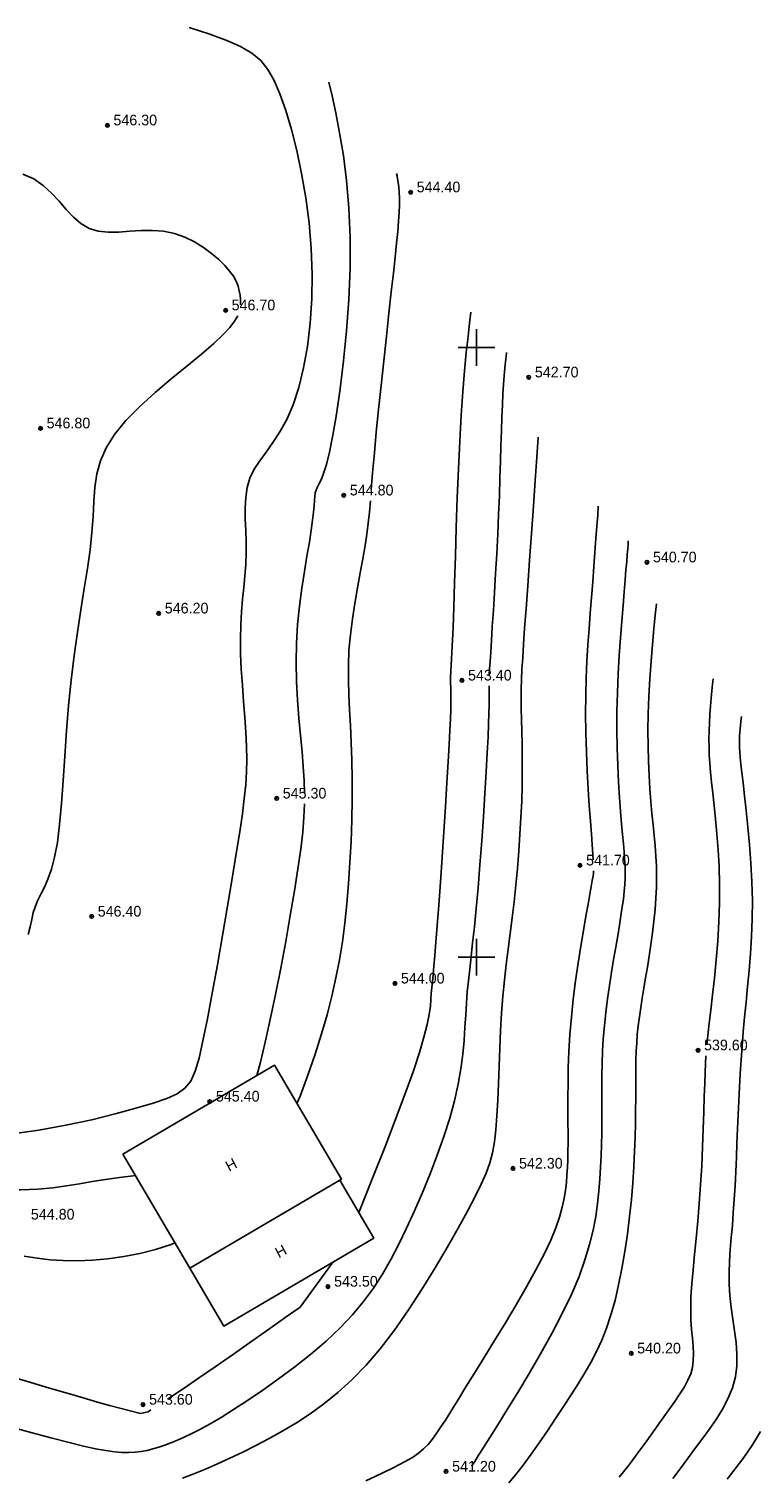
# Model space of a CAD drawing. Extents: x 0 to 361260, y 0 to 4201817.
# Tile 683 of 689: x 361063 to 361123, y 4201008 to 4201126. Entities that reach past the tile are written whole.
import ezdxf

# ---------------------------------------------------------------- set-up
doc = ezdxf.new("R2010")
doc.units = 0
doc.header["$LTSCALE"] = 0.5
doc.header["$MEASUREMENT"] = 0
doc.header["$PDMODE"] = 32
doc.header["$PDSIZE"] = 0.3
doc.linetypes.add('CONTI', pattern=[0])
for name, color, linetype in [('(004) Точки рельефа', 7, 'Continuous'), ('(007) Здания', 7, 'Continuous'), ('GORIZDEFAULT', 32, 'CONTI'), ('PI_TTDEFAULT', 5, 'CONTI'), ('SETKR', 2, 'CONTI')]:
    doc.layers.add(name, color=color, linetype=linetype)
doc.styles.add('D-431', font='txt')
doc.styles.add('P-131', font='txt')

# ---------------------------------------------------------------- blocks, each defined once
blk = doc.blocks.new('BL_333')
at = {"color": 0}
for p, q in [((0, -1.5), (0, 1.5)), ((-1.5, 0), (1.5, 0))]:
    blk.add_line(p, q, dxfattribs=at)

msp = doc.modelspace()

# ---------------------------------------------------------------- linework, layer by layer
at = {"linetype": 'Continuous'}
for points in [[(361070.99, 4201033.844), (361083.433, 4201041.152), (361088.929, 4201031.794), (361076.486, 4201024.486)], [(361076.486, 4201024.486), (361088.788, 4201031.711), (361091.575, 4201026.964), (361079.274, 4201019.74)]]:
    msp.add_lwpolyline(points, close=True, dxfattribs=at)
at = {"layer": 'GORIZDEFAULT', "color": 32}
for points in [[(361061.76, 4201035.49, 545.5), (361064.1, 4201035.81, 545.5), (361066.34, 4201036.21, 545.5), (361068.45, 4201036.66, 545.5), (361070.38, 4201037.14, 545.5), (361072.07, 4201037.61, 545.5), (361073.49, 4201038.04, 545.5), (361074.61, 4201038.42, 545.5), (361075.46, 4201038.8, 545.5), (361076.09, 4201039.25, 545.5), (361076.57, 4201039.84, 545.5), (361076.94, 4201040.64, 545.5), (361077.25, 4201041.71, 545.5), (361077.57, 4201043.13, 545.5), (361077.93, 4201044.94, 545.5), (361078.33, 4201047.05, 545.5), (361078.75, 4201049.37, 545.5), (361079.17, 4201051.78, 545.5), (361079.58, 4201054.18, 545.5), (361079.97, 4201056.46, 545.5), (361080.3, 4201058.51, 545.5), (361080.58, 4201060.27, 545.5), (361080.8, 4201061.75, 545.5), (361080.96, 4201063.02, 545.5), (361081.07, 4201064.15, 545.5), (361081.14, 4201065.2, 545.5), (361081.16, 4201066.22, 545.5), (361081.13, 4201067.29, 545.5), (361081.07, 4201068.46, 545.5), (361080.99, 4201069.69, 545.5), (361080.89, 4201070.98, 545.5), (361080.8, 4201072.3, 545.5), (361080.71, 4201073.61, 545.5), (361080.66, 4201074.89, 545.5), (361080.64, 4201076.11, 545.5), (361080.67, 4201077.26, 545.5), (361080.74, 4201078.33, 545.5), (361080.82, 4201079.35, 545.5), (361080.92, 4201080.33, 545.5), (361081.01, 4201081.27, 545.5), (361081.08, 4201082.2, 545.5), (361081.11, 4201083.13, 545.5), (361081.1, 4201084.06, 545.5), (361081.07, 4201084.99, 545.5), (361081.04, 4201085.91, 545.5), (361081.03, 4201086.82, 545.5), (361081.08, 4201087.69, 545.5), (361081.2, 4201088.52, 545.5), (361081.42, 4201089.29, 545.5), (361081.77, 4201090.02, 545.5), (361082.22, 4201090.72, 545.5), (361082.74, 4201091.43, 545.5), (361083.3, 4201092.21, 545.5), (361083.88, 4201093.09, 545.5), (361084.45, 4201094.11, 545.5), (361084.97, 4201095.31, 545.5), (361085.44, 4201096.72, 545.5), (361085.82, 4201098.33, 545.5), (361086.13, 4201100.09, 545.5), (361086.36, 4201101.99, 545.5), (361086.49, 4201103.98, 545.5), (361086.52, 4201106.03, 545.5), (361086.45, 4201108.12, 545.5), (361086.27, 4201110.22, 545.5), (361086.01, 4201112.28, 545.5), (361085.66, 4201114.27, 545.5), (361085.26, 4201116.15, 545.5), (361084.82, 4201117.89, 545.5), (361084.35, 4201119.45, 545.5), (361083.88, 4201120.8, 545.5), (361083.4, 4201121.91, 545.5), (361082.89, 4201122.8, 545.5), (361082.3, 4201123.53, 545.5), (361081.57, 4201124.15, 545.5), (361080.66, 4201124.68, 545.5), (361079.53, 4201125.18, 545.5), (361078.13, 4201125.69, 545.5), (361076.43, 4201126.25, 545.5)], [(361085.9, 4201063.46, 545), (361085.87, 4201064.5, 545), (361085.79, 4201065.61, 545), (361085.69, 4201066.83, 545), (361085.57, 4201068.17, 545), (361085.44, 4201069.59, 545), (361085.33, 4201071.07, 545), (361085.25, 4201072.6, 545), (361085.21, 4201074.16, 545), (361085.23, 4201075.73, 545), (361085.33, 4201077.28, 545), (361085.48, 4201078.8, 545), (361085.67, 4201080.26, 545), (361085.88, 4201081.63, 545), (361086.09, 4201082.9, 545), (361086.29, 4201084.04, 545), (361086.45, 4201085.02, 545), (361086.56, 4201085.84, 545), (361086.63, 4201086.5, 545), (361086.68, 4201087.03, 545), (361086.7, 4201087.46, 545), (361086.73, 4201087.79, 545), (361086.77, 4201088.07, 545), (361086.84, 4201088.3, 545), (361086.94, 4201088.52, 545), (361087.08, 4201088.78, 545), (361087.25, 4201089.14, 545), (361087.45, 4201089.67, 545), (361087.69, 4201090.41, 545), (361087.94, 4201091.43, 545), (361088.22, 4201092.8, 545), (361088.52, 4201094.54, 545), (361088.82, 4201096.6, 545), (361089.1, 4201098.9, 545), (361089.34, 4201101.38, 545), (361089.53, 4201103.95, 545), (361089.63, 4201106.53, 545), (361089.64, 4201109.06, 545), (361089.53, 4201111.45, 545), (361089.34, 4201113.69, 545), (361089.08, 4201115.74, 545), (361088.77, 4201117.6, 545), (361088.46, 4201119.24, 545), (361088.16, 4201120.63, 545), (361087.9, 4201121.76, 545)], [(361080.66, 4201103.49, 546.5), (361080.66, 4201103.71, 546.5), (361080.65, 4201103.93, 546.5), (361080.62, 4201104.29, 546.5), (361080.55, 4201104.66, 546.5), (361080.45, 4201105.03, 546.5), (361080.28, 4201105.43, 546.5), (361080.06, 4201105.84, 546.5), (361079.75, 4201106.27, 546.5), (361079.35, 4201106.73, 546.5), (361078.86, 4201107.22, 546.5), (361078.27, 4201107.72, 546.5), (361077.61, 4201108.21, 546.5), (361076.87, 4201108.66, 546.5), (361076.08, 4201109.05, 546.5), (361075.23, 4201109.35, 546.5), (361074.34, 4201109.54, 546.5), (361073.43, 4201109.61, 546.5), (361072.5, 4201109.59, 546.5), (361071.57, 4201109.53, 546.5), (361070.67, 4201109.47, 546.5), (361069.8, 4201109.46, 546.5), (361068.98, 4201109.55, 546.5), (361068.23, 4201109.77, 546.5), (361067.56, 4201110.17, 546.5), (361066.95, 4201110.7, 546.5), (361066.36, 4201111.33, 546.5), (361065.77, 4201112, 546.5), (361065.14, 4201112.67, 546.5), (361064.46, 4201113.3, 546.5), (361063.69, 4201113.83, 546.5), (361062.8, 4201114.23, 546.5)], [(361091.37, 4201088.32, 544.5), (361091.48, 4201089.71, 544.5), (361091.63, 4201091.37, 544.5), (361091.78, 4201093.05, 544.5), (361091.97, 4201094.91, 544.5), (361092.18, 4201096.89, 544.5), (361092.39, 4201098.91, 544.5), (361092.61, 4201100.91, 544.5), (361092.82, 4201102.82, 544.5), (361093.01, 4201104.56, 544.5), (361093.18, 4201106.09, 544.5), (361093.32, 4201107.41, 544.5), (361093.44, 4201108.55, 544.5), (361093.54, 4201109.52, 544.5), (361093.61, 4201110.36, 544.5), (361093.65, 4201111.07, 544.5), (361093.68, 4201111.7, 544.5), (361093.67, 4201112.25, 544.5), (361093.65, 4201112.74, 544.5), (361093.62, 4201113.16, 544.5), (361093.58, 4201113.53, 544.5), (361093.53, 4201113.83, 544.5), (361093.48, 4201114.08, 544.5), (361093.44, 4201114.28, 544.5)], [(361063.23, 4201051.85, 546.5), (361063.39, 4201052.49, 546.5), (361063.53, 4201053.1, 546.5), (361063.66, 4201053.66, 546.5), (361063.83, 4201054.18, 546.5), (361064.04, 4201054.68, 546.5), (361064.29, 4201055.18, 546.5), (361064.57, 4201055.74, 546.5), (361064.85, 4201056.4, 546.5), (361065.14, 4201057.21, 546.5), (361065.4, 4201058.19, 546.5), (361065.63, 4201059.41, 546.5), (361065.82, 4201060.89, 546.5), (361065.98, 4201062.6, 546.5), (361066.12, 4201064.47, 546.5), (361066.25, 4201066.48, 546.5), (361066.39, 4201068.55, 546.5), (361066.55, 4201070.65, 546.5), (361066.75, 4201072.73, 546.5), (361067, 4201074.73, 546.5), (361067.27, 4201076.65, 546.5), (361067.55, 4201078.49, 546.5), (361067.83, 4201080.23, 546.5), (361068.09, 4201081.87, 546.5), (361068.31, 4201083.41, 546.5), (361068.47, 4201084.83, 546.5), (361068.56, 4201086.15, 546.5), (361068.62, 4201087.37, 546.5), (361068.71, 4201088.52, 546.5), (361068.88, 4201089.63, 546.5), (361069.16, 4201090.71, 546.5), (361069.62, 4201091.78, 546.5), (361070.31, 4201092.88, 546.5), (361071.25, 4201094.01, 546.5), (361072.38, 4201095.16, 546.5), (361073.65, 4201096.31, 546.5), (361074.96, 4201097.42, 546.5), (361076.26, 4201098.48, 546.5), (361077.45, 4201099.46, 546.5), (361078.47, 4201100.34, 546.5), (361079.21, 4201101.03, 546.5), (361079.76, 4201101.63, 546.5), (361080.15, 4201102.16, 546.5), (361080.42, 4201102.61, 546.5)], [(361090.346, 4201029.058, 543.5), (361090.73, 4201030.01, 543.5), (361091.59, 4201032.16, 543.5), (361092.48, 4201034.4, 543.5), (361093.34, 4201036.63, 543.5), (361094.13, 4201038.73, 543.5), (361094.81, 4201040.61, 543.5), (361095.32, 4201042.18, 543.5), (361095.69, 4201043.45, 543.5), (361095.95, 4201044.48, 543.5), (361096.11, 4201045.31, 543.5), (361096.21, 4201045.98, 543.5), (361096.26, 4201046.53, 543.5), (361096.29, 4201047.03, 543.5), (361096.33, 4201047.5, 543.5), (361096.38, 4201047.99, 543.5), (361096.43, 4201048.57, 543.5), (361096.5, 4201049.27, 543.5), (361096.58, 4201050.14, 543.5), (361096.67, 4201051.23, 543.5), (361096.78, 4201052.6, 543.5), (361096.91, 4201054.27, 543.5), (361097.04, 4201056.16, 543.5), (361097.18, 4201058.2, 543.5), (361097.32, 4201060.29, 543.5), (361097.45, 4201062.35, 543.5), (361097.57, 4201064.29, 543.5), (361097.68, 4201066.01, 543.5), (361097.76, 4201067.44, 543.5), (361097.82, 4201068.61, 543.5), (361097.86, 4201069.55, 543.5), (361097.88, 4201070.29, 543.5), (361097.9, 4201070.86, 543.5), (361097.9, 4201071.31, 543.5), (361097.9, 4201071.66, 543.5), (361097.86, 4201072.95, 543.5), (361098.09, 4201077.03, 543.5), (361098.14, 4201078.71, 543.5), (361098.2, 4201080.69, 543.5), (361098.26, 4201082.9, 543.5), (361098.33, 4201085.25, 543.5), (361098.41, 4201087.66, 543.5), (361098.51, 4201090.05, 543.5), (361098.62, 4201092.33, 543.5), (361098.75, 4201094.44, 543.5), (361098.88, 4201096.36, 543.5), (361099.02, 4201098.08, 543.5), (361099.16, 4201099.6, 543.5), (361099.3, 4201100.91, 543.5), (361099.42, 4201102.01, 543.5), (361099.52, 4201102.9, 543.5)], [(361101.04, 4201073.14, 543), (361101.07, 4201073.64, 543), (361101.11, 4201074.25, 543), (361101.16, 4201075.01, 543), (361101.22, 4201075.96, 543), (361101.29, 4201077.12, 543), (361101.38, 4201078.44, 543), (361101.47, 4201079.91, 543), (361101.56, 4201081.47, 543), (361101.65, 4201083.09, 543), (361101.74, 4201084.71, 543), (361101.81, 4201086.31, 543), (361101.87, 4201087.84, 543), (361101.92, 4201089.3, 543), (361101.97, 4201090.68, 543), (361102, 4201091.97, 543), (361102.04, 4201093.17, 543), (361102.08, 4201094.28, 543), (361102.12, 4201095.29, 543), (361102.16, 4201096.2, 543), (361102.22, 4201097, 543), (361102.27, 4201097.71, 543), (361102.32, 4201098.31, 543), (361102.37, 4201098.83, 543), (361102.42, 4201099.26, 543), (361102.46, 4201099.6, 543)], [(361075.89, 4201007.28, 542.5), (361076.81, 4201007.63, 542.5), (361077.77, 4201008.01, 542.5), (361078.76, 4201008.44, 542.5), (361079.78, 4201008.9, 542.5), (361080.84, 4201009.4, 542.5), (361081.91, 4201009.94, 542.5), (361083.01, 4201010.52, 542.5), (361084.12, 4201011.15, 542.5), (361085.23, 4201011.82, 542.5), (361086.36, 4201012.55, 542.5), (361087.49, 4201013.37, 542.5), (361088.63, 4201014.3, 542.5), (361089.78, 4201015.34, 542.5), (361090.94, 4201016.54, 542.5), (361092.1, 4201017.89, 542.5), (361093.27, 4201019.42, 542.5), (361094.42, 4201021.07, 542.5), (361095.55, 4201022.79, 542.5), (361096.61, 4201024.52, 542.5), (361097.6, 4201026.2, 542.5), (361098.48, 4201027.77, 542.5), (361099.25, 4201029.17, 542.5), (361099.88, 4201030.36, 542.5), (361100.38, 4201031.38, 542.5), (361100.78, 4201032.28, 542.5), (361101.08, 4201033.12, 542.5), (361101.3, 4201033.96, 542.5), (361101.46, 4201034.85, 542.5), (361101.58, 4201035.84, 542.5), (361101.67, 4201036.98, 542.5), (361101.74, 4201038.26, 542.5), (361101.79, 4201039.63, 542.5), (361101.84, 4201041.06, 542.5), (361101.9, 4201042.53, 542.5), (361101.96, 4201043.99, 542.5), (361102.05, 4201045.42, 542.5), (361102.16, 4201046.8, 542.5), (361102.29, 4201048.12, 542.5), (361102.44, 4201049.4, 542.5), (361102.6, 4201050.67, 542.5), (361102.76, 4201051.94, 542.5), (361102.92, 4201053.22, 542.5), (361103.08, 4201054.54, 542.5), (361103.22, 4201055.9, 542.5), (361103.35, 4201057.28, 542.5), (361103.46, 4201058.69, 542.5), (361103.56, 4201060.08, 542.5), (361103.64, 4201061.46, 542.5), (361103.7, 4201062.8, 542.5), (361103.73, 4201064.08, 542.5), (361103.75, 4201065.3, 542.5), (361103.75, 4201066.44, 542.5), (361103.73, 4201067.52, 542.5), (361103.71, 4201068.53, 542.5), (361103.69, 4201069.48, 542.5), (361103.67, 4201070.37, 542.5), (361103.66, 4201071.21, 542.5), (361103.66, 4201071.99, 542.5), (361103.68, 4201072.78, 542.5), (361103.72, 4201073.62, 542.5), (361103.78, 4201074.56, 542.5), (361103.85, 4201075.67, 542.5), (361103.94, 4201076.98, 542.5), (361104.06, 4201078.57, 542.5), (361104.19, 4201080.45, 542.5), (361104.34, 4201082.55, 542.5), (361104.5, 4201084.76, 542.5), (361104.66, 4201086.98, 542.5), (361104.8, 4201089.1, 542.5), (361104.94, 4201091.02, 542.5), (361105.05, 4201092.64, 542.5)], [(361085.276, 4201038.013, 544.5), (361085.53, 4201038.61, 544.5), (361086.18, 4201040.33, 544.5), (361086.77, 4201042.04, 544.5), (361087.29, 4201043.7, 544.5), (361087.75, 4201045.28, 544.5), (361088.14, 4201046.81, 544.5), (361088.47, 4201048.3, 544.5), (361088.76, 4201049.78, 544.5), (361089, 4201051.27, 544.5), (361089.2, 4201052.8, 544.5), (361089.36, 4201054.38, 544.5), (361089.5, 4201056.04, 544.5), (361089.62, 4201057.76, 544.5), (361089.71, 4201059.5, 544.5), (361089.77, 4201061.24, 544.5), (361089.8, 4201062.95, 544.5), (361089.8, 4201064.6, 544.5), (361089.78, 4201066.16, 544.5), (361089.73, 4201067.62, 544.5), (361089.66, 4201068.99, 544.5), (361089.58, 4201070.28, 544.5), (361089.52, 4201071.52, 544.5), (361089.49, 4201072.74, 544.5), (361089.49, 4201073.96, 544.5), (361089.54, 4201075.19, 544.5), (361089.66, 4201076.45, 544.5), (361089.83, 4201077.74, 544.5), (361090.03, 4201079.02, 544.5), (361090.25, 4201080.29, 544.5), (361090.47, 4201081.51, 544.5), (361090.68, 4201082.67, 544.5), (361090.87, 4201083.75, 544.5), (361091.01, 4201084.7, 544.5), (361091.12, 4201085.6, 544.5), (361091.21, 4201086.5, 544.5), (361091.3, 4201087.44, 544.5)], [(361109.56, 4201057.97, 541.5), (361109.41, 4201060.1, 541.5), (361109.33, 4201061.15, 541.5), (361109.24, 4201062.4, 541.5), (361109.15, 4201063.79, 541.5), (361109.07, 4201065.29, 541.5), (361109.01, 4201066.84, 541.5), (361108.96, 4201068.42, 541.5), (361108.94, 4201069.97, 541.5), (361108.95, 4201071.46, 541.5), (361108.99, 4201072.89, 541.5), (361109.05, 4201074.27, 541.5), (361109.13, 4201075.61, 541.5), (361109.22, 4201076.92, 541.5), (361109.32, 4201078.22, 541.5), (361109.42, 4201079.5, 541.5), (361109.52, 4201080.78, 541.5), (361109.62, 4201082.03, 541.5), (361109.71, 4201083.23, 541.5), (361109.79, 4201084.35, 541.5), (361109.86, 4201085.36, 541.5), (361109.93, 4201086.25, 541.5), (361109.98, 4201086.98, 541.5)], [(361099.59, 4201008.26, 541), (361099.85, 4201008.65, 541), (361100.17, 4201009.15, 541), (361100.58, 4201009.8, 541), (361101.1, 4201010.62, 541), (361101.74, 4201011.65, 541), (361102.5, 4201012.89, 541), (361103.37, 4201014.3, 541), (361104.3, 4201015.85, 541), (361105.25, 4201017.47, 541), (361106.17, 4201019.13, 541), (361107.03, 4201020.77, 541), (361107.79, 4201022.34, 541), (361108.4, 4201023.81, 541), (361108.89, 4201025.17, 541), (361109.27, 4201026.43, 541), (361109.56, 4201027.62, 541), (361109.77, 4201028.74, 541), (361109.92, 4201029.8, 541), (361110.03, 4201030.82, 541), (361110.11, 4201031.81, 541), (361110.17, 4201032.77, 541), (361110.22, 4201033.72, 541), (361110.25, 4201034.65, 541), (361110.26, 4201035.57, 541), (361110.27, 4201036.5, 541), (361110.27, 4201037.42, 541), (361110.27, 4201038.36, 541), (361110.27, 4201039.31, 541), (361110.27, 4201040.28, 541), (361110.29, 4201041.27, 541), (361110.33, 4201042.28, 541), (361110.39, 4201043.31, 541), (361110.48, 4201044.38, 541), (361110.59, 4201045.47, 541), (361110.73, 4201046.58, 541), (361110.9, 4201047.68, 541), (361111.07, 4201048.77, 541), (361111.24, 4201049.82, 541), (361111.41, 4201050.83, 541), (361111.57, 4201051.76, 541), (361111.72, 4201052.62, 541), (361111.84, 4201053.4, 541), (361111.95, 4201054.12, 541), (361112.04, 4201054.77, 541), (361112.1, 4201055.38, 541), (361112.15, 4201055.95, 541), (361112.18, 4201056.48, 541), (361112.18, 4201057, 541), (361112.17, 4201057.51, 541), (361112.14, 4201058.05, 541), (361112.1, 4201058.64, 541), (361112.04, 4201059.3, 541), (361111.97, 4201060.06, 541), (361111.89, 4201060.94, 541), (361111.81, 4201061.95, 541), (361111.73, 4201063.1, 541), (361111.65, 4201064.36, 541), (361111.58, 4201065.71, 541), (361111.53, 4201067.14, 541), (361111.51, 4201068.62, 541), (361111.51, 4201070.14, 541), (361111.55, 4201071.69, 541), (361111.61, 4201073.23, 541), (361111.7, 4201074.74, 541), (361111.8, 4201076.2, 541), (361111.9, 4201077.57, 541), (361112.01, 4201078.83, 541), (361112.1, 4201079.96, 541), (361112.18, 4201080.94, 541), (361112.25, 4201081.77, 541), (361112.31, 4201082.46, 541), (361112.35, 4201083.03, 541), (361112.39, 4201083.5, 541), (361112.42, 4201083.86, 541), (361112.44, 4201084.14, 541)], [(361102.64, 4201006.88, 540.5), (361103.21, 4201007.56, 540.5), (361103.82, 4201008.35, 540.5), (361104.47, 4201009.23, 540.5), (361105.14, 4201010.18, 540.5), (361105.81, 4201011.16, 540.5), (361106.48, 4201012.16, 540.5), (361107.13, 4201013.15, 540.5), (361107.75, 4201014.11, 540.5), (361108.33, 4201015.02, 540.5), (361108.87, 4201015.9, 540.5), (361109.37, 4201016.77, 540.5), (361109.83, 4201017.65, 540.5), (361110.26, 4201018.58, 540.5), (361110.65, 4201019.57, 540.5), (361111.02, 4201020.66, 540.5), (361111.35, 4201021.84, 540.5), (361111.65, 4201023.13, 540.5), (361111.92, 4201024.48, 540.5), (361112.16, 4201025.87, 540.5), (361112.37, 4201027.29, 540.5), (361112.55, 4201028.72, 540.5), (361112.7, 4201030.12, 540.5), (361112.81, 4201031.48, 540.5), (361112.9, 4201032.8, 540.5), (361112.96, 4201034.05, 540.5), (361113, 4201035.25, 540.5), (361113.03, 4201036.38, 540.5), (361113.04, 4201037.43, 540.5), (361113.05, 4201038.4, 540.5), (361113.05, 4201039.29, 540.5), (361113.05, 4201040.11, 540.5), (361113.05, 4201040.87, 540.5), (361113.07, 4201041.59, 540.5), (361113.09, 4201042.29, 540.5), (361113.13, 4201042.97, 540.5), (361113.18, 4201043.66, 540.5), (361113.26, 4201044.37, 540.5), (361113.35, 4201045.1, 540.5), (361113.47, 4201045.86, 540.5), (361113.59, 4201046.64, 540.5), (361113.72, 4201047.45, 540.5), (361113.86, 4201048.3, 540.5), (361114.01, 4201049.18, 540.5), (361114.15, 4201050.09, 540.5), (361114.29, 4201051.04, 540.5), (361114.42, 4201051.99, 540.5), (361114.54, 4201052.96, 540.5), (361114.63, 4201053.91, 540.5), (361114.7, 4201054.84, 540.5), (361114.75, 4201055.75, 540.5), (361114.76, 4201056.62, 540.5), (361114.74, 4201057.46, 540.5), (361114.69, 4201058.29, 540.5), (361114.63, 4201059.12, 540.5), (361114.55, 4201059.97, 540.5), (361114.47, 4201060.85, 540.5), (361114.38, 4201061.77, 540.5), (361114.29, 4201062.76, 540.5), (361114.21, 4201063.8, 540.5), (361114.14, 4201064.9, 540.5), (361114.09, 4201066.07, 540.5), (361114.06, 4201067.3, 540.5), (361114.05, 4201068.59, 540.5), (361114.08, 4201069.96, 540.5), (361114.13, 4201071.39, 540.5), (361114.21, 4201072.84, 540.5), (361114.32, 4201074.27, 540.5), (361114.43, 4201075.65, 540.5), (361114.54, 4201076.92, 540.5), (361114.65, 4201078.04, 540.5), (361114.74, 4201078.97, 540.5)], [(361061.75, 4201011.48, 543), (361063.56, 4201010.99, 543), (361065.2, 4201010.55, 543), (361066.6, 4201010.19, 543), (361067.78, 4201009.9, 543), (361068.77, 4201009.68, 543), (361069.6, 4201009.53, 543), (361070.31, 4201009.43, 543), (361070.93, 4201009.38, 543), (361071.48, 4201009.37, 543), (361072, 4201009.4, 543), (361072.5, 4201009.46, 543), (361072.99, 4201009.55, 543), (361073.47, 4201009.67, 543), (361073.95, 4201009.81, 543), (361074.44, 4201009.98, 543), (361074.94, 4201010.18, 543), (361075.47, 4201010.39, 543), (361076.04, 4201010.64, 543), (361076.67, 4201010.94, 543), (361077.36, 4201011.3, 543), (361078.15, 4201011.74, 543), (361079.05, 4201012.26, 543), (361080.07, 4201012.89, 543), (361081.22, 4201013.64, 543), (361082.47, 4201014.48, 543), (361083.77, 4201015.41, 543), (361085.1, 4201016.4, 543), (361086.41, 4201017.44, 543), (361087.66, 4201018.51, 543), (361088.81, 4201019.59, 543), (361089.84, 4201020.67, 543), (361090.74, 4201021.76, 543), (361091.55, 4201022.86, 543), (361092.28, 4201024, 543), (361092.97, 4201025.2, 543), (361093.62, 4201026.45, 543), (361094.26, 4201027.78, 543), (361094.91, 4201029.2, 543), (361095.56, 4201030.69, 543), (361096.19, 4201032.22, 543), (361096.78, 4201033.76, 543), (361097.32, 4201035.29, 543), (361097.8, 4201036.79, 543), (361098.19, 4201038.23, 543), (361098.5, 4201039.58, 543), (361098.72, 4201040.85, 543), (361098.87, 4201042.05, 543), (361098.98, 4201043.18, 543), (361099.05, 4201044.25, 543), (361099.11, 4201045.26, 543), (361099.17, 4201046.22, 543), (361099.24, 4201047.15, 543), (361099.33, 4201048.07, 543), (361099.44, 4201049.02, 543), (361099.55, 4201050.05, 543), (361099.68, 4201051.19, 543), (361099.82, 4201052.49, 543), (361099.97, 4201053.99, 543), (361100.12, 4201055.7, 543), (361100.27, 4201057.58, 543), (361100.42, 4201059.54, 543), (361100.56, 4201061.51, 543), (361100.69, 4201063.43, 543), (361100.8, 4201065.21, 543), (361100.88, 4201066.77, 543), (361100.95, 4201068.08, 543), (361100.99, 4201069.14, 543), (361101.01, 4201069.98, 543), (361101.02, 4201070.66, 543), (361101.02, 4201071.2, 543), (361101.02, 4201071.64, 543), (361101.02, 4201072.02, 543), (361101.02, 4201072.14, 543), (361101.02, 4201072.26, 543)], [(361118.87, 4201042.8, 539.5), (361118.96, 4201043.59, 539.5), (361119.08, 4201044.59, 539.5), (361119.21, 4201045.65, 539.5), (361119.35, 4201046.9, 539.5), (361119.51, 4201048.28, 539.5), (361119.65, 4201049.77, 539.5), (361119.78, 4201051.32, 539.5), (361119.87, 4201052.9, 539.5), (361119.93, 4201054.47, 539.5), (361119.93, 4201055.98, 539.5), (361119.88, 4201057.43, 539.5), (361119.8, 4201058.81, 539.5), (361119.7, 4201060.11, 539.5), (361119.59, 4201061.33, 539.5), (361119.47, 4201062.44, 539.5), (361119.36, 4201063.45, 539.5), (361119.26, 4201064.35, 539.5), (361119.18, 4201065.16, 539.5), (361119.12, 4201065.9, 539.5), (361119.08, 4201066.58, 539.5), (361119.06, 4201067.23, 539.5), (361119.05, 4201067.87, 539.5), (361119.06, 4201068.53, 539.5), (361119.09, 4201069.21, 539.5), (361119.13, 4201069.9, 539.5), (361119.18, 4201070.59, 539.5), (361119.24, 4201071.24, 539.5), (361119.3, 4201071.84, 539.5), (361119.35, 4201072.38, 539.5), (361119.4, 4201072.82, 539.5)], [(361116.1, 4201007.25, 539), (361116.7, 4201008.05, 539), (361117.29, 4201008.85, 539), (361117.88, 4201009.65, 539), (361118.48, 4201010.45, 539), (361119.07, 4201011.27, 539), (361119.64, 4201012.09, 539), (361120.16, 4201012.93, 539), (361120.61, 4201013.79, 539), (361120.97, 4201014.67, 539), (361121.22, 4201015.57, 539), (361121.34, 4201016.49, 539), (361121.35, 4201017.43, 539), (361121.28, 4201018.39, 539), (361121.15, 4201019.35, 539), (361121.01, 4201020.32, 539), (361120.87, 4201021.28, 539), (361120.76, 4201022.24, 539), (361120.7, 4201023.18, 539), (361120.7, 4201024.12, 539), (361120.73, 4201025.06, 539), (361120.8, 4201026.02, 539), (361120.88, 4201027, 539), (361120.97, 4201028, 539), (361121.05, 4201029.05, 539), (361121.13, 4201030.13, 539), (361121.19, 4201031.26, 539), (361121.25, 4201032.41, 539), (361121.3, 4201033.58, 539), (361121.35, 4201034.75, 539), (361121.39, 4201035.92, 539), (361121.44, 4201037.08, 539), (361121.49, 4201038.22, 539), (361121.55, 4201039.34, 539), (361121.61, 4201040.45, 539), (361121.68, 4201041.58, 539), (361121.77, 4201042.71, 539), (361121.86, 4201043.87, 539), (361121.97, 4201045.07, 539), (361122.09, 4201046.31, 539), (361122.22, 4201047.59, 539), (361122.35, 4201048.92, 539), (361122.46, 4201050.29, 539), (361122.55, 4201051.7, 539), (361122.6, 4201053.15, 539), (361122.61, 4201054.65, 539), (361122.57, 4201056.18, 539), (361122.49, 4201057.72, 539), (361122.38, 4201059.23, 539), (361122.25, 4201060.67, 539), (361122.11, 4201062.02, 539), (361121.97, 4201063.24, 539), (361121.85, 4201064.29, 539), (361121.75, 4201065.15, 539), (361121.67, 4201065.84, 539), (361121.61, 4201066.39, 539), (361121.58, 4201066.83, 539), (361121.55, 4201067.2, 539), (361121.55, 4201067.52, 539), (361121.55, 4201067.81, 539), (361121.57, 4201068.12, 539), (361121.59, 4201068.43, 539), (361121.61, 4201068.74, 539), (361121.64, 4201069.04, 539), (361121.67, 4201069.31, 539), (361121.7, 4201069.55, 539), (361121.73, 4201069.75, 539)], [(361081.981, 4201040.3, 545), (361082.28, 4201041.4, 545), (361082.68, 4201043.03, 545), (361083.09, 4201044.9, 545), (361083.52, 4201046.95, 545), (361083.94, 4201049.1, 545), (361084.35, 4201051.28, 545), (361084.73, 4201053.42, 545), (361085.06, 4201055.43, 545), (361085.35, 4201057.24, 545), (361085.58, 4201058.86, 545), (361085.75, 4201060.25, 545), (361085.85, 4201061.47, 545), (361085.9, 4201062.58, 545)], [(361090.93, 4201007.04, 541.5), (361092.21, 4201007.65, 541.5), (361093.26, 4201008.17, 541.5), (361094.09, 4201008.6, 541.5), (361094.74, 4201008.98, 541.5), (361095.25, 4201009.32, 541.5), (361095.66, 4201009.67, 541.5), (361096.02, 4201010.03, 541.5), (361096.35, 4201010.43, 541.5), (361096.7, 4201010.91, 541.5), (361097.08, 4201011.47, 541.5), (361097.5, 4201012.12, 541.5), (361097.97, 4201012.87, 541.5), (361098.51, 4201013.75, 541.5), (361099.12, 4201014.75, 541.5), (361099.82, 4201015.89, 541.5), (361100.62, 4201017.17, 541.5), (361101.47, 4201018.57, 541.5), (361102.36, 4201020.02, 541.5), (361103.25, 4201021.5, 541.5), (361104.1, 4201022.96, 541.5), (361104.87, 4201024.35, 541.5), (361105.55, 4201025.64, 541.5), (361106.08, 4201026.78, 541.5), (361106.5, 4201027.79, 541.5), (361106.81, 4201028.69, 541.5), (361107.03, 4201029.49, 541.5), (361107.19, 4201030.22, 541.5), (361107.29, 4201030.89, 541.5), (361107.36, 4201031.52, 541.5), (361107.41, 4201032.14, 541.5), (361107.45, 4201032.75, 541.5), (361107.48, 4201033.38, 541.5), (361107.49, 4201034.05, 541.5), (361107.5, 4201034.77, 541.5), (361107.5, 4201035.56, 541.5), (361107.49, 4201036.44, 541.5), (361107.49, 4201037.43, 541.5), (361107.49, 4201038.51, 541.5), (361107.5, 4201039.68, 541.5), (361107.52, 4201040.94, 541.5), (361107.57, 4201042.26, 541.5), (361107.65, 4201043.65, 541.5), (361107.77, 4201045.09, 541.5), (361107.93, 4201046.56, 541.5), (361108.11, 4201048.05, 541.5), (361108.32, 4201049.51, 541.5), (361108.54, 4201050.9, 541.5), (361108.76, 4201052.2, 541.5), (361108.96, 4201053.36, 541.5), (361109.14, 4201054.35, 541.5), (361109.29, 4201055.17, 541.5), (361109.4, 4201055.81, 541.5), (361109.49, 4201056.28, 541.5), (361109.55, 4201056.64, 541.5), (361109.58, 4201056.89, 541.5), (361109.6, 4201057.09, 541.5)], [(361111.7, 4201007.35, 539.5), (361112.5, 4201008.37, 539.5), (361113.25, 4201009.37, 539.5), (361113.95, 4201010.34, 539.5), (361114.61, 4201011.26, 539.5), (361115.21, 4201012.11, 539.5), (361115.76, 4201012.87, 539.5), (361116.25, 4201013.55, 539.5), (361116.67, 4201014.18, 539.5), (361117.04, 4201014.76, 539.5), (361117.33, 4201015.3, 539.5), (361117.56, 4201015.83, 539.5), (361117.7, 4201016.36, 539.5), (361117.77, 4201016.91, 539.5), (361117.78, 4201017.48, 539.5), (361117.75, 4201018.09, 539.5), (361117.69, 4201018.75, 539.5), (361117.62, 4201019.47, 539.5), (361117.57, 4201020.27, 539.5), (361117.56, 4201021.15, 539.5), (361117.58, 4201022.13, 539.5), (361117.65, 4201023.2, 539.5), (361117.76, 4201024.36, 539.5), (361117.88, 4201025.61, 539.5), (361118.01, 4201026.94, 539.5), (361118.14, 4201028.34, 539.5), (361118.26, 4201029.81, 539.5), (361118.37, 4201031.34, 539.5), (361118.46, 4201032.9, 539.5), (361118.53, 4201034.45, 539.5), (361118.59, 4201035.93, 539.5), (361118.63, 4201037.32, 539.5), (361118.67, 4201038.57, 539.5), (361118.71, 4201039.64, 539.5), (361118.73, 4201040.55, 539.5), (361118.76, 4201041.28, 539.5), (361118.8, 4201041.92, 539.5)], [(361040.57, 4201033.53, 545), (361042.16, 4201033.3, 545), (361044.08, 4201033, 545), (361046.36, 4201032.64, 545), (361048.88, 4201032.26, 545), (361051.52, 4201031.88, 545), (361054.16, 4201031.54, 545), (361056.69, 4201031.24, 545), (361058.98, 4201031.04, 545), (361060.94, 4201030.93, 545), (361062.6, 4201030.91, 545), (361064.02, 4201030.97, 545), (361065.27, 4201031.09, 545), (361066.38, 4201031.25, 545), (361067.44, 4201031.42, 545), (361068.49, 4201031.6, 545), (361069.59, 4201031.77, 545), (361070.72, 4201031.93, 545), (361071.85, 4201032.08, 545), (361072.013, 4201032.103, 545)], [(361062.91, 4201025.49, 544.5), (361063.97, 4201025.32, 544.5), (361065.03, 4201025.19, 544.5), (361066.11, 4201025.12, 544.5), (361067.28, 4201025.1, 544.5), (361068.51, 4201025.15, 544.5), (361069.78, 4201025.26, 544.5), (361071.08, 4201025.44, 544.5), (361072.39, 4201025.69, 544.5), (361073.69, 4201026.02, 544.5), (361074.95, 4201026.43, 544.5), (361075.269, 4201026.559, 544.5)], [(361074.65, 4201013.75, 543.5), (361076.02, 4201014.64, 543.5), (361077.2, 4201015.46, 543.5), (361078.57, 4201016.41, 543.5), (361080.06, 4201017.45, 543.5), (361081.58, 4201018.51, 543.5), (361083.05, 4201019.54, 543.5), (361084.39, 4201020.49, 543.5), (361085.53, 4201021.29, 543.5), (361088.257, 4201025.015, 543.5)], [(361050.26, 4201019.07, 543.5), (361050.39, 4201019.03, 543.5), (361050.52, 4201018.99, 543.5), (361051.55, 4201018.69, 543.5), (361052.74, 4201018.34, 543.5), (361054.07, 4201017.94, 543.5), (361055.52, 4201017.5, 543.5), (361057.05, 4201017.04, 543.5), (361058.63, 4201016.56, 543.5), (361060.25, 4201016.07, 543.5), (361061.87, 4201015.59, 543.5), (361063.47, 4201015.11, 543.5), (361065, 4201014.66, 543.5), (361066.44, 4201014.23, 543.5), (361067.76, 4201013.85, 543.5), (361068.93, 4201013.51, 543.5), (361069.91, 4201013.22, 543.5), (361072.44, 4201012.57, 543.5), (361073.07, 4201012.72, 543.5), (361073.3, 4201012.87, 543.5)], [(361120.55, 4201007.19, 538.5), (361121.2, 4201008.04, 538.5), (361121.9, 4201008.98, 538.5), (361122.61, 4201010.01, 538.5), (361123.28, 4201011.11, 538.5)]]:
    msp.add_polyline3d(points, dxfattribs=at)
at = {"layer": 'PI_TTDEFAULT', "color": 5}
for p in [(361069.74, 4201118.22, 546.3), (361094.6, 4201112.73, 544.4), (361079.43, 4201103.05, 546.7), (361104.28, 4201097.56, 542.7), (361064.25, 4201093.37, 546.8), (361089.11, 4201087.88, 544.8), (361113.97, 4201082.39, 540.7), (361073.94, 4201078.19, 546.2), (361098.8, 4201072.7, 543.4), (361083.62, 4201063.02, 545.3), (361108.48, 4201057.53, 541.7), (361068.45, 4201053.34, 546.4), (361093.31, 4201047.85, 544), (361118.16, 4201042.36, 539.6), (361078.13, 4201038.16, 545.4), (361102.99, 4201032.67, 542.3), (361087.82, 4201022.99, 543.5), (361112.68, 4201017.5, 540.2), (361072.65, 4201013.31, 543.6), (361097.5, 4201007.82, 541.2)]:
    msp.add_point(p, dxfattribs=at)

# ---------------------------------------------------------------- block references
at = {"layer": 'SETKR', "color": 92}
for p in [(361100, 4201100), (361100, 4201050)]:
    msp.add_blockref('BL_333', p, dxfattribs=at)

# ---------------------------------------------------------------- texts
at = {"layer": '(004) Точки рельефа', "style": 'D-431'}
for s, p in [('546.30', (361070.23, 4201118.22)), ('544.40', (361095.09, 4201112.73)), ('546.70', (361079.92, 4201103.05)), ('542.70', (361104.78, 4201097.55)), ('546.80', (361064.75, 4201093.37)), ('544.80', (361089.61, 4201087.87)), ('540.70', (361114.46, 4201082.38)), ('546.20', (361074.44, 4201078.19)), ('543.40', (361099.3, 4201072.69)), ('545.30', (361084.11, 4201063.01)), ('541.70', (361108.98, 4201057.52)), ('546.40', (361068.94, 4201053.33)), ('544.00', (361093.8, 4201047.84)), ('539.60', (361118.65, 4201042.36)), ('545.40', (361078.63, 4201038.16)), ('542.30', (361103.48, 4201032.66)), ('544.80', (361063.46, 4201028.48)), ('543.50', (361088.32, 4201022.98)), ('540.20', (361113.17, 4201017.5)), ('543.60', (361073.15, 4201013.3)), ('541.20', (361098, 4201007.81))]:
    msp.add_text(s, height=0.875, dxfattribs=at).set_placement(p)
at = {"layer": '(007) Здания', "style": 'P-131'}
for p in [(361079.713, 4201032.388), (361083.784, 4201025.294)]:
    msp.add_text('Н', height=0.88, rotation=28.01867, dxfattribs=at).set_placement(p)

doc.saveas('drawing.dxf')
